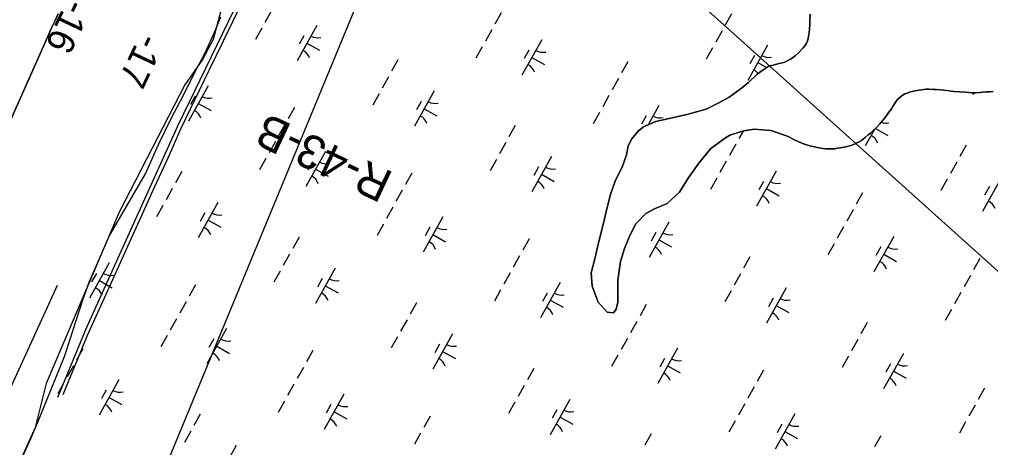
# Model space of a CAD drawing. Extents: x 3923531 to 3943530, y 207391 to 229799.
# Drawn here: x 3937887 to 3939089, y 221189 to 221718 of the extents above; entities that cross this region are included whole.
import ezdxf

# ---------------------------------------------------------------- set-up
doc = ezdxf.new("R2010")
doc.units = 0
for name, color, linetype in [('V-LEVE-OTLN', 7, 'Continuous'), ('V-RIVR-EDGE', 7, 'Continuous'), ('V-RIVR-RANG', 7, 'Continuous'), ('V-RIVR-RANG-IDEN', 7, 'Continuous'), ('V-RRAP-FSHR', 7, 'Continuous'), ('V-TOPO-DPTH', 7, 'Continuous'), ('V-TOPO-MINR', 7, 'Continuous'), ('V-TOPO-SHOR', 7, 'Continuous'), ('V-UTIL-LINE', 7, 'Continuous'), ('V-WETL-SWMP', 7, 'Continuous')]:
    doc.layers.add(name, color=color, linetype=linetype)

msp = doc.modelspace()

# ---------------------------------------------------------------- linework, layer by layer
at = {"layer": 'V-LEVE-OTLN'}
msp.add_lwpolyline([(3937934.7, 221251.1), (3937970.8, 221337.9), (3938084, 221587.4), (3938200, 221827.5), (3938311.9, 222077.8), (3938356.5, 222174.8), (3938416.4, 222333.1), (3938476.6, 222452.6), (3938518.8, 222542.3), (3938590.5, 222634.3), (3938615.2, 222703.6)], dxfattribs=at)
at = {"layer": 'V-RIVR-EDGE'}
msp.add_lwpolyline([(3938138.3, 221735), (3938127.3, 221693.3), (3938113.9, 221668.9), (3938091.9, 221637.4), (3938010.8, 221480), (3937920.3, 221268.2), (3937906.9, 221213.9), (3937865.2, 221121)], dxfattribs=at)
at = {"layer": 'V-RRAP-FSHR'}
msp.add_lwpolyline([(3937941.3, 221254.6), (3937956.7, 221291.5), (3937972.1, 221328.5), (3937988.5, 221365), (3938005, 221401.4), (3938021.5, 221437.8), (3938038.2, 221474.3), (3938054.5, 221510.7), (3938071.5, 221547.1), (3938087.6, 221583.6), (3938105, 221619.6), (3938122.4, 221655.6), (3938139.8, 221691.6), (3938157.2, 221727.6)], dxfattribs=at)
at = {"layer": 'V-TOPO-DPTH'}
msp.add_lwpolyline([(3937935.3, 221725.3), (3937931.4, 221716.9), (3937927.6, 221708.5), (3937923.8, 221700.1), (3937845.5, 221524.7)], dxfattribs=at)
at = {"layer": 'V-TOPO-MINR'}
for points in [[(3937845.5, 221524.7), (3937923.8, 221700.1), (3937927.6, 221708.5), (3937931.4, 221716.9), (3937935.3, 221725.3)], [(3936998.9, 219362.6), (3937298.1, 219910.5), (3937299.4, 219913), (3937300.7, 219915.6), (3937301.9, 219918.1), (3937303, 219920.7), (3937323.7, 219970.2), (3937335.1, 219997.6), (3937346.5, 220025), (3937357.8, 220052.4), (3937369.1, 220079.8), (3937639.9, 220741.8), (3937648.8, 220763.1), (3937657.8, 220784.3), (3937667.1, 220805.5), (3937676.6, 220826.5), (3937934.3, 221389.5)]]:
    msp.add_lwpolyline(points, dxfattribs=at)
at = {"layer": 'V-TOPO-SHOR'}
for points in [[(3938813.5, 221659.6), (3938816.5, 221660.7), (3938822, 221662.1), (3938826.2, 221663.3), (3938831.3, 221664.6), (3938834.7, 221665.6), (3938839.2, 221667.9), (3938842.4, 221669.5), (3938847.4, 221673.4), (3938852.1, 221677.4), (3938857.5, 221683.3), (3938859.5, 221685.8), (3938861.7, 221688.8), (3938862.9, 221691.7), (3938863.5, 221694.7), (3938864.7, 221702), (3938865.3, 221705.8), (3938865.6, 221712.3), (3938865.6, 221717), (3938866, 221724.6)], [(3938836.7, 221574.5), (3938817.4, 221581.1), (3938796.9, 221582.4), (3938783.7, 221580.4), (3938766.5, 221575), (3938759.9, 221571), (3938742.7, 221558.4), (3938728.2, 221540.5), (3938715, 221521.9), (3938704.5, 221504.7), (3938689.3, 221490.8), (3938673.4, 221484.1), (3938662.9, 221478.1), (3938650.3, 221465.5), (3938643.1, 221450.9), (3938636.5, 221435), (3938631.3, 221419.1), (3938628, 221396), (3938628, 221382.1), (3938628.1, 221368.8), (3938626.1, 221360.2), (3938622.8, 221355.6), (3938614.9, 221356.2), (3938603.6, 221368.8), (3938596.3, 221388.6), (3938594.9, 221405.1), (3938599.5, 221422.4), (3938604.1, 221442.2), (3938610, 221464.7), (3938614.5, 221483.9), (3938619.1, 221501.8), (3938625, 221519.7), (3938633.6, 221535.6), (3938638.8, 221550.8), (3938640.8, 221562.1), (3938645.4, 221570.7), (3938653.3, 221580), (3938659.9, 221585.3), (3938675.1, 221592), (3938713.5, 221600.7), (3938737.3, 221607.4), (3938753.2, 221615.3), (3938765.7, 221622), (3938779.6, 221632), (3938789.5, 221639.9), (3938800.7, 221650.5), (3938813.5, 221659.6)], [(3939092.7, 221629), (3939088.6, 221628.9), (3939084.6, 221628.6), (3939079.4, 221628.2), (3939076.3, 221627.8), (3939071.3, 221627.4), (3939066.1, 221627.5), (3939062.4, 221627.7), (3939057.8, 221628.2), (3939051.3, 221628.7), (3939044, 221629.3), (3939040.6, 221629.6), (3939035.2, 221630.2), (3939031.6, 221630.7), (3939027.8, 221631.2), (3939022.3, 221631.7), (3939018.6, 221631.8), (3939012.9, 221631.9), (3939009.3, 221632), (3939004.5, 221631.3), (3939000.6, 221630.7), (3938994, 221629.7), (3938989, 221628.3), (3938986.1, 221627.2), (3938983.2, 221626.3), (3938980, 221624), (3938977.1, 221621.8), (3938974.7, 221619.6), (3938972.6, 221617.3), (3938970.5, 221613.9), (3938968.4, 221610.7), (3938966.6, 221607.6), (3938963.6, 221603.4), (3938961, 221600), (3938956.6, 221594.1), (3938952.3, 221589.2)], [(3938952.3, 221589.2), (3938948.6, 221585.1), (3938944.3, 221580.9), (3938940.6, 221577.8), (3938938.1, 221575.4), (3938934.4, 221572.3), (3938932.1, 221570.5), (3938929.5, 221568.6), (3938926.8, 221567), (3938923.7, 221565.6), (3938921, 221564.1), (3938916.3, 221562.5), (3938910.3, 221560.6), (3938903.3, 221559.4), (3938900.1, 221559), (3938896.1, 221558.4), (3938892.7, 221558.2), (3938888.8, 221558.1), (3938884.9, 221558.4), (3938881.9, 221558.7), (3938877.4, 221559.3), (3938869.6, 221561), (3938865.7, 221561.9), (3938860.2, 221563.8), (3938856.6, 221565), (3938850.3, 221567.6), (3938847.2, 221569.1), (3938841.3, 221572.1), (3938836.7, 221574.5)]]:
    msp.add_lwpolyline(points, dxfattribs=at)
at = {"layer": 'V-UTIL-LINE'}
for points in [[(3939084.6, 223621.7), (3938057.7, 221140.5), (3938136.4, 220832.5), (3937591.6, 219695.2), (3936312.7, 217957.7), (3935106.6, 216231.9), (3934055.8, 214955.9), (3930691.1, 211497.9), (3930458, 211185.5)], [(3940297.3, 220887.7), (3939616.1, 220942), (3938523.1, 221923.9), (3938793.3, 222535.2), (3939068.1, 222817.8), (3939612.1, 223172.7)]]:
    msp.add_lwpolyline(points, dxfattribs=at)
at = {"layer": 'V-WETL-SWMP'}
for p, q in [((3938199, 221728.3), (3938191.2, 221714.3)), ((3938483.6, 221726.2), (3938475.8, 221712.2)), ((3938128.3, 221701.4), (3938136.6, 221721.3)), ((3938768.8, 221725), (3938761, 221711)), ((3938866, 221724.6), (3938865.6, 221717)), ((3938865.6, 221717), (3938865.6, 221712.3)), ((3938116.5, 221675.5), (3938128.3, 221701.4)), ((3938187.3, 221707.3), (3938179.5, 221693.4)), ((3938255.4, 221710.9), (3938231, 221667.2)), ((3938471.9, 221705.3), (3938464.1, 221691.3)), ((3938757.1, 221704), (3938749.2, 221690)), ((3938864.7, 221702), (3938863.5, 221694.7)), ((3938865.3, 221705.8), (3938864.7, 221702)), ((3938865.6, 221712.3), (3938865.3, 221705.8)), ((3938239.4, 221698.1), (3938233.5, 221687.6)), ((3938533.8, 221693.1), (3938509.4, 221649.4)), ((3938862.9, 221691.7), (3938861.7, 221688.8)), ((3938863.5, 221694.7), (3938862.9, 221691.7)), ((3938243.2, 221689.1), (3938258.9, 221680.3)), ((3938460.2, 221684.3), (3938452.3, 221670.3)), ((3938517.8, 221680.2), (3938512, 221669.8)), ((3938745.3, 221683.1), (3938737.5, 221669.1)), ((3938813.4, 221686.6), (3938789, 221642.9)), ((3938852.1, 221677.4), (3938847.4, 221673.4)), ((3938857.5, 221683.3), (3938852.1, 221677.4)), ((3938859.5, 221685.8), (3938857.5, 221683.3)), ((3938861.7, 221688.8), (3938859.5, 221685.8)), ((3938104.2, 221652.4), (3938116.5, 221675.5)), ((3938355.9, 221668.1), (3938348.1, 221654.2)), ((3938521.6, 221671.2), (3938537.3, 221662.5)), ((3938640.5, 221666), (3938632.7, 221652.1)), ((3938797.4, 221673.8), (3938791.6, 221663.3)), ((3938834.7, 221665.6), (3938831.3, 221664.6)), ((3938839.2, 221667.9), (3938834.7, 221665.6)), ((3938842.4, 221669.5), (3938839.2, 221667.9)), ((3938847.4, 221673.4), (3938842.4, 221669.5)), ((3938813.5, 221659.6), (3938800.7, 221650.5)), ((3938801.2, 221664.8), (3938812.2, 221658.7)), ((3938816.5, 221660.7), (3938813.5, 221659.6)), ((3938822, 221662.1), (3938816.5, 221660.7)), ((3938826.2, 221663.3), (3938822, 221662.1)), ((3938831.3, 221664.6), (3938826.2, 221663.3)), ((3938090.4, 221624.6), (3938104.2, 221652.4)), ((3938344.2, 221647.2), (3938336.4, 221633.2)), ((3938628.8, 221645.1), (3938621, 221631.1)), ((3938800.7, 221650.5), (3938789.5, 221639.9)), ((3938121, 221636.2), (3938096.6, 221592.6)), ((3938400.6, 221629.8), (3938376.2, 221586.1)), ((3938779.6, 221632), (3938765.7, 221622)), ((3938789.5, 221639.9), (3938779.6, 221632)), ((3938989, 221628.3), (3938994, 221629.7)), ((3938994, 221629.7), (3939000.6, 221630.7)), ((3939000.6, 221630.7), (3939004.5, 221631.3)), ((3939004.5, 221631.3), (3939009.3, 221632)), ((3939009.3, 221632), (3939012.9, 221631.9)), ((3939012.9, 221631.9), (3939018.6, 221631.8)), ((3939018.6, 221631.8), (3939022.3, 221631.7)), ((3939022.3, 221631.7), (3939027.8, 221631.2)), ((3939027.8, 221631.2), (3939031.6, 221630.7)), ((3939031.6, 221630.7), (3939035.2, 221630.2)), ((3939035.2, 221630.2), (3939040.6, 221629.6)), ((3939040.6, 221629.6), (3939044, 221629.3)), ((3939044, 221629.3), (3939051.3, 221628.7)), ((3939088.6, 221628.9), (3939092.7, 221629)), ((3938075.7, 221596.7), (3938090.4, 221624.6)), ((3938105, 221623.4), (3938099.1, 221612.9)), ((3938332.5, 221626.2), (3938324.7, 221612.2)), ((3938617.1, 221624.1), (3938609.3, 221610.2)), ((3938765.7, 221622), (3938753.2, 221615.3)), ((3938970.5, 221613.9), (3938972.6, 221617.3)), ((3938972.6, 221617.3), (3938974.7, 221619.6)), ((3938974.7, 221619.6), (3938977.1, 221621.8)), ((3938977.1, 221621.8), (3938980, 221624)), ((3938980, 221624), (3938983.2, 221626.3)), ((3938983.2, 221626.3), (3938986.1, 221627.2)), ((3938986.1, 221627.2), (3938989, 221628.3)), ((3939051.3, 221628.7), (3939057.8, 221628.2)), ((3939057.8, 221628.2), (3939062.4, 221627.7)), ((3939062.4, 221627.7), (3939066.1, 221627.5)), ((3939066.1, 221627.5), (3939071.3, 221627.4)), ((3939068.8, 221627.4), (3939067.5, 221625.1)), ((3939071.3, 221627.4), (3939076.3, 221627.8)), ((3939076.3, 221627.8), (3939079.4, 221628.2)), ((3939079.4, 221628.2), (3939084.6, 221628.6)), ((3939084.6, 221628.6), (3939088.6, 221628.9)), ((3938108.8, 221614.4), (3938124.5, 221605.6)), ((3938227.7, 221609.2), (3938219.9, 221595.2)), ((3938384.6, 221616.9), (3938378.8, 221606.5)), ((3938388.4, 221607.9), (3938404.1, 221599.1)), ((3938679, 221611.9), (3938665.5, 221587.8)), ((3938737.3, 221607.4), (3938713.5, 221600.7)), ((3938753.2, 221615.3), (3938737.3, 221607.4)), ((3938963.6, 221603.4), (3938966.6, 221607.6)), ((3938966.6, 221607.6), (3938968.4, 221610.7)), ((3938968.4, 221610.7), (3938970.5, 221613.9)), ((3938059.5, 221563.6), (3938075.7, 221596.7)), ((3938605.4, 221603.2), (3938597.6, 221589.2)), ((3938663, 221599.1), (3938657.2, 221588.6)), ((3938713.5, 221600.7), (3938675.1, 221592)), ((3938952.3, 221589.2), (3938956.6, 221594.1)), ((3938956.6, 221594.1), (3938961, 221600)), ((3938961, 221600), (3938963.6, 221603.4)), ((3938216, 221588.2), (3938208.2, 221574.3)), ((3938501.1, 221587), (3938493.3, 221573)), ((3938659.9, 221585.3), (3938653.3, 221580)), ((3938675.1, 221592), (3938659.9, 221585.3)), ((3938666.8, 221590.1), (3938668.6, 221589.1)), ((3938783.7, 221580.4), (3938796.9, 221582.4)), ((3938796.9, 221582.4), (3938817.4, 221581.1)), ((3938817.4, 221581.1), (3938836.7, 221574.5)), ((3938945.6, 221582.1), (3938934.3, 221561.8)), ((3938944.3, 221580.9), (3938948.6, 221585.1)), ((3938946.9, 221583.4), (3938962.2, 221574.9)), ((3938948.6, 221585.1), (3938952.3, 221589.2)), ((3938645.4, 221570.7), (3938640.8, 221562.1)), ((3938653.3, 221580), (3938645.4, 221570.7)), ((3938742.7, 221558.4), (3938759.9, 221571)), ((3938759.9, 221571), (3938766.5, 221575)), ((3938766.5, 221575), (3938783.7, 221580.4)), ((3938783, 221580.1), (3938777.9, 221570.9)), ((3938836.7, 221574.5), (3938841.3, 221572.1)), ((3938841.3, 221572.1), (3938847.2, 221569.1)), ((3938847.2, 221569.1), (3938850.3, 221567.6)), ((3938929.5, 221568.6), (3938932.1, 221570.5)), ((3938932.1, 221570.5), (3938934.4, 221572.3)), ((3938934.4, 221572.3), (3938938.1, 221575.4)), ((3938938.1, 221575.4), (3938940.6, 221577.8)), ((3938940.6, 221577.8), (3938944.3, 221580.9)), ((3938043.3, 221527.4), (3938059.5, 221563.6)), ((3938204.2, 221567.3), (3938196.4, 221553.3)), ((3938489.4, 221566), (3938481.6, 221552.1)), ((3938640.8, 221562.1), (3938638.8, 221550.8)), ((3938728.2, 221540.5), (3938742.7, 221558.4)), ((3938774, 221564), (3938766.2, 221550)), ((3938850.3, 221567.6), (3938856.6, 221565)), ((3938856.6, 221565), (3938860.2, 221563.8)), ((3938860.2, 221563.8), (3938865.7, 221561.9)), ((3938865.7, 221561.9), (3938869.6, 221561)), ((3938869.6, 221561), (3938877.4, 221559.3)), ((3938877.4, 221559.3), (3938881.9, 221558.7)), ((3938881.9, 221558.7), (3938884.9, 221558.4)), ((3938884.9, 221558.4), (3938888.8, 221558.1)), ((3938888.8, 221558.1), (3938892.7, 221558.2)), ((3938892.7, 221558.2), (3938896.1, 221558.4)), ((3938896.1, 221558.4), (3938900.1, 221559)), ((3938900.1, 221559), (3938903.3, 221559.4)), ((3938903.3, 221559.4), (3938910.3, 221560.6)), ((3938910.3, 221560.6), (3938916.3, 221562.5)), ((3938916.3, 221562.5), (3938921, 221564.1)), ((3938921, 221564.1), (3938923.7, 221565.6)), ((3938923.7, 221565.6), (3938926.8, 221567)), ((3938926.8, 221567), (3938929.5, 221568.6)), ((3939059.2, 221562.7), (3939051.4, 221548.7)), ((3938192.5, 221546.3), (3938184.7, 221532.4)), ((3938266.2, 221555.1), (3938241.8, 221511.5)), ((3938477.7, 221545.1), (3938469.9, 221531.1)), ((3938545.8, 221548.6), (3938521.4, 221505)), ((3938638.8, 221550.8), (3938633.6, 221535.6)), ((3938250.2, 221542.3), (3938244.4, 221531.8)), ((3938254, 221533.3), (3938269.7, 221524.5)), ((3938529.8, 221535.8), (3938524, 221525.3)), ((3938633.6, 221535.6), (3938625, 221519.7)), ((3938715, 221521.9), (3938728.2, 221540.5)), ((3938762.3, 221543), (3938754.5, 221529)), ((3939047.5, 221541.8), (3939039.7, 221527.8)), ((3937998.2, 221449.3), (3938043.3, 221527.4)), ((3938088.3, 221530.2), (3938080.5, 221516.2)), ((3938372.9, 221528.1), (3938365.1, 221514.1)), ((3938533.6, 221526.8), (3938549.3, 221518)), ((3938704.5, 221504.7), (3938715, 221521.9)), ((3938750.6, 221522.1), (3938742.8, 221508.1)), ((3938824.2, 221530.8), (3938799.9, 221487.2)), ((3939103.9, 221524.3), (3939079.5, 221480.7)), ((3938076.6, 221509.2), (3938068.8, 221495.2)), ((3938625, 221519.7), (3938619.1, 221501.8)), ((3938808.2, 221518), (3938802.4, 221507.5)), ((3938812, 221509), (3938827.8, 221500.2)), ((3939035.8, 221520.8), (3939028, 221506.8)), ((3939087.9, 221511.5), (3939082, 221501)), ((3938361.2, 221507.1), (3938353.4, 221493.2)), ((3938619.1, 221501.8), (3938614.5, 221483.9)), ((3938689.3, 221490.8), (3938704.5, 221504.7)), ((3938930.9, 221503.8), (3938923.1, 221489.8)), ((3938064.9, 221488.3), (3938057.1, 221474.3)), ((3938133, 221491.8), (3938108.6, 221448.1)), ((3938349.5, 221486.2), (3938341.7, 221472.2)), ((3938673.4, 221484.1), (3938689.3, 221490.8)), ((3938117, 221479), (3938111.2, 221468.5)), ((3938411.4, 221474), (3938387, 221430.3)), ((3938614.5, 221483.9), (3938610, 221464.7)), ((3938650.3, 221465.5), (3938662.9, 221478.1)), ((3938662.9, 221478.1), (3938673.4, 221484.1)), ((3938919.2, 221482.8), (3938911.4, 221468.9)), ((3938120.8, 221470), (3938136.5, 221461.2)), ((3938337.8, 221465.2), (3938330, 221451.3)), ((3938395.4, 221461.2), (3938389.6, 221450.7)), ((3938610, 221464.7), (3938604.1, 221442.2)), ((3938643.1, 221450.9), (3938650.3, 221465.5)), ((3938691, 221467.5), (3938666.7, 221423.9)), ((3938907.5, 221461.9), (3938899.7, 221447.9)), ((3937986.7, 221423.5), (3937998.2, 221449.3)), ((3938233.5, 221449), (3938225.7, 221435.1)), ((3938399.2, 221452.2), (3938414.9, 221443.4)), ((3938636.5, 221435), (3938643.1, 221450.9)), ((3938675, 221454.7), (3938669.2, 221444.2)), ((3938969.5, 221449.7), (3938945.1, 221406)), ((3938518.1, 221447), (3938510.3, 221433)), ((3938604.1, 221442.2), (3938599.5, 221422.4)), ((3938678.8, 221445.7), (3938694.6, 221436.9)), ((3938895.8, 221440.9), (3938888, 221427)), ((3938953.5, 221436.9), (3938947.6, 221426.4)), ((3938221.8, 221428.1), (3938214, 221414.1)), ((3938506.4, 221426), (3938498.6, 221412)), ((3938631.3, 221419.1), (3938636.5, 221435)), ((3938791.6, 221424.7), (3938783.8, 221410.8)), ((3938957.3, 221427.9), (3938973, 221419.1)), ((3937973.7, 221393.2), (3937986.7, 221423.5)), ((3937998.6, 221417.1), (3937974.2, 221373.5)), ((3938599.5, 221422.4), (3938594.9, 221405.1)), ((3938628, 221396), (3938631.3, 221419.1)), ((3939076.1, 221422.7), (3939068.3, 221408.7)), ((3937982.6, 221404.3), (3937976.7, 221393.8)), ((3938210.1, 221407.1), (3938202.3, 221393.2)), ((3938278.2, 221410.7), (3938253.8, 221367)), ((3938494.7, 221405), (3938486.9, 221391.1)), ((3938594.9, 221405.1), (3938596.3, 221388.6)), ((3938779.9, 221403.8), (3938772.1, 221389.8)), ((3939064.4, 221401.7), (3939056.6, 221387.7)), ((3937965.8, 221371.7), (3937973.7, 221393.2)), ((3937986.4, 221395.3), (3938002.1, 221386.5)), ((3938105.3, 221390.1), (3938097.5, 221376.1)), ((3938262.2, 221397.8), (3938256.4, 221387.4)), ((3938266, 221388.8), (3938281.7, 221380.1)), ((3938556.6, 221392.9), (3938532.3, 221349.2)), ((3938596.3, 221388.6), (3938603.6, 221368.8)), ((3938628, 221382.1), (3938628, 221396)), ((3938483, 221384.1), (3938475.2, 221370.1)), ((3938540.6, 221380), (3938534.8, 221369.6)), ((3938628.1, 221368.8), (3938628, 221382.1)), ((3938768.2, 221382.8), (3938760.4, 221368.9)), ((3938836.3, 221386.4), (3938811.9, 221342.7)), ((3939052.7, 221380.8), (3939044.9, 221366.8)), ((3937957.5, 221345.8), (3937965.8, 221371.7)), ((3938093.6, 221369.2), (3938085.8, 221355.2)), ((3938378.8, 221367.9), (3938371, 221353.9)), ((3938544.4, 221371), (3938560.2, 221362.3)), ((3938603.6, 221368.8), (3938614.9, 221356.2)), ((3938626.1, 221360.2), (3938628.1, 221368.8)), ((3938663.3, 221365.8), (3938655.5, 221351.9)), ((3938820.3, 221373.6), (3938814.4, 221363.1)), ((3938824.1, 221364.6), (3938839.8, 221355.8)), ((3938614.9, 221356.2), (3938622.8, 221355.6)), ((3938622.8, 221355.6), (3938626.1, 221360.2)), ((3939041, 221359.8), (3939033.2, 221345.8)), ((3937950, 221322.8), (3937957.5, 221345.8)), ((3938081.9, 221348.2), (3938074.1, 221334.2)), ((3938367.1, 221347), (3938359.2, 221333)), ((3938651.6, 221344.9), (3938643.8, 221330.9)), ((3938936.8, 221343.6), (3938929, 221329.7)), ((3938143.8, 221336), (3938119.4, 221292.4)), ((3938423.4, 221329.5), (3938399, 221285.9)), ((3937943.3, 221301.3), (3937950, 221322.8)), ((3938070.2, 221327.3), (3938062.3, 221313.3)), ((3938127.8, 221323.2), (3938122, 221312.7)), ((3938355.3, 221326), (3938347.5, 221312)), ((3938407.4, 221316.7), (3938401.6, 221306.2)), ((3938639.9, 221323.9), (3938632.1, 221310)), ((3938925.1, 221322.7), (3938917.3, 221308.7)), ((3937965.9, 221311.1), (3937958.1, 221297.1)), ((3938131.6, 221314.2), (3938147.3, 221305.4)), ((3938250.5, 221309), (3938242.7, 221295)), ((3938411.2, 221307.7), (3938427, 221298.9)), ((3938701.8, 221311.7), (3938677.5, 221268.1)), ((3938981.5, 221305.3), (3938957.1, 221261.6)), ((3937910.9, 221222.5), (3937943.3, 221301.3)), ((3938628.2, 221303), (3938620.4, 221289)), ((3938685.8, 221298.9), (3938680, 221288.4)), ((3938913.4, 221301.7), (3938905.6, 221287.8)), ((3938965.5, 221292.4), (3938959.6, 221282)), ((3937954.2, 221290.1), (3937946.4, 221276.2)), ((3938238.8, 221288), (3938231, 221274.1)), ((3938524, 221286.8), (3938516.2, 221272.8)), ((3938689.7, 221289.9), (3938705.4, 221281.1)), ((3938808.5, 221284.7), (3938800.7, 221270.7)), ((3938969.3, 221283.4), (3938985, 221274.7)), ((3937942.5, 221269.2), (3937934.7, 221255.2)), ((3938010.6, 221272.7), (3937986.2, 221229.1)), ((3937994.6, 221259.9), (3937988.8, 221249.4)), ((3938227.1, 221267.1), (3938219.3, 221253.1)), ((3938512.3, 221265.8), (3938504.5, 221251.9)), ((3938796.8, 221263.8), (3938789, 221249.8)), ((3939082, 221262.5), (3939074.2, 221248.5)), ((3937998.4, 221250.9), (3938014.1, 221242.1)), ((3938215.4, 221246.1), (3938207.6, 221232.2)), ((3938289, 221254.9), (3938264.6, 221211.2)), ((3938500.6, 221244.9), (3938492.8, 221230.9)), ((3938568.6, 221248.4), (3938544.3, 221204.8)), ((3938273, 221242.1), (3938267.2, 221231.6)), ((3938276.8, 221233.1), (3938292.6, 221224.3)), ((3938552.6, 221235.6), (3938546.8, 221225.1)), ((3938785.1, 221242.8), (3938777.3, 221228.8)), ((3939070.3, 221241.5), (3939062.5, 221227.6)), ((3937901.8, 221201), (3937910.9, 221222.5)), ((3938111.2, 221230), (3938103.3, 221216)), ((3938395.7, 221227.9), (3938387.9, 221213.9)), ((3938556.5, 221226.6), (3938572.2, 221217.8)), ((3938773.4, 221221.8), (3938765.6, 221207.9)), ((3938847.1, 221230.6), (3938822.7, 221187)), ((3939058.6, 221220.6), (3939050.8, 221206.6)), ((3938099.4, 221209), (3938091.6, 221195)), ((3938831.1, 221217.8), (3938825.2, 221207.3)), ((3938834.9, 221208.8), (3938850.6, 221200)), ((3937891.6, 221178.3), (3937901.8, 221201)), ((3938384, 221206.9), (3938376.2, 221192.9)), ((3938669.2, 221205.7), (3938661.4, 221191.7)), ((3938953.7, 221203.6), (3938945.9, 221189.6)), ((3938155.8, 221191.6), (3938131.4, 221147.9))]:
    msp.add_line(p, q, dxfattribs=at)
for centre, start, end in [((3938256.9, 221713.1), 240.0381, 281.5817), ((3938229.9, 221664.8), 20.0381, 61.5817), ((3938535.3, 221695.2), 240.0381, 281.5817), ((3938814.9, 221688.8), 240.0381, 281.5817), ((3938508.4, 221647), 20.0381, 61.5817), ((3938788, 221640.5), 37.9385, 61.5817), ((3938122.5, 221638.4), 240.0381, 281.5817), ((3938095.5, 221590.2), 20.0381, 61.5817), ((3938402.1, 221631.9), 240.0381, 281.5817), ((3938375.2, 221583.7), 20.0381, 61.5817), ((3938680.5, 221614.1), 240.0381, 281.5817), ((3938960.1, 221607.6), 249.6086, 281.5817), ((3938933.2, 221559.4), 20.0381, 61.5817), ((3938267.7, 221557.3), 240.0381, 281.5817), ((3938547.3, 221550.8), 240.0381, 281.5817), ((3938240.8, 221509.1), 20.0381, 61.5817), ((3938520.4, 221502.6), 20.0381, 61.5817), ((3938825.7, 221533), 240.0381, 281.5817), ((3938798.8, 221484.8), 20.0381, 61.5817), ((3939078.4, 221478.3), 20.0381, 61.5817), ((3938134.5, 221494), 240.0381, 281.5817), ((3938107.6, 221445.7), 20.0381, 61.5817), ((3938412.9, 221476.2), 240.0381, 281.5817), ((3938692.5, 221469.7), 240.0381, 281.5817), ((3938386, 221427.9), 20.0381, 61.5817), ((3938665.6, 221421.5), 20.0381, 61.5817), ((3938970.9, 221451.9), 240.0381, 281.5817), ((3938944, 221403.6), 20.0381, 61.5817), ((3938000.1, 221419.3), 240.0381, 281.5817), ((3938279.7, 221412.8), 240.0381, 281.5817), ((3937973.1, 221371.1), 20.0381, 61.5817), ((3938252.8, 221364.6), 20.0381, 61.5817), ((3938558.1, 221395), 240.0381, 281.5817), ((3938837.7, 221388.6), 240.0381, 281.5817), ((3938531.2, 221346.8), 20.0381, 61.5817), ((3938810.8, 221340.3), 20.0381, 61.5817), ((3938145.3, 221338.2), 240.0381, 281.5817), ((3938118.4, 221290), 20.0381, 61.5817), ((3938424.9, 221331.7), 240.0381, 281.5817), ((3938398, 221283.5), 20.0381, 61.5817), ((3938703.3, 221313.9), 240.0381, 281.5817), ((3938676.4, 221265.7), 20.0381, 61.5817), ((3938983, 221307.4), 240.0381, 281.5817), ((3938956, 221259.2), 20.0381, 61.5817), ((3938012.1, 221274.9), 240.0381, 281.5817), ((3937985.2, 221226.7), 20.0381, 61.5817), ((3938290.5, 221257.1), 240.0381, 281.5817), ((3938570.1, 221250.6), 240.0381, 281.5817), ((3938263.6, 221208.8), 20.0381, 61.5817), ((3938543.2, 221202.4), 20.0381, 61.5817), ((3938848.5, 221232.8), 240.0381, 281.5817), ((3938821.6, 221184.6), 20.0381, 61.5817)]:
    msp.add_arc(centre, 17.6, start, end, dxfattribs=at)

# ---------------------------------------------------------------- texts
at = {"layer": 'V-RIVR-RANG'}
for s, p in [('-16', (3937946.7, 221745.4)), ('-17', (3938037.2, 221702.9))]:
    msp.add_text(s, height=33.5, rotation=244.6483, dxfattribs=at).set_placement(p)
at = {"layer": 'V-RIVR-RANG-IDEN'}
msp.add_text('R-43-B', height=41.5, rotation=154.7989, dxfattribs=at).set_placement((3938352, 221528.3))

doc.saveas('drawing.dxf')
